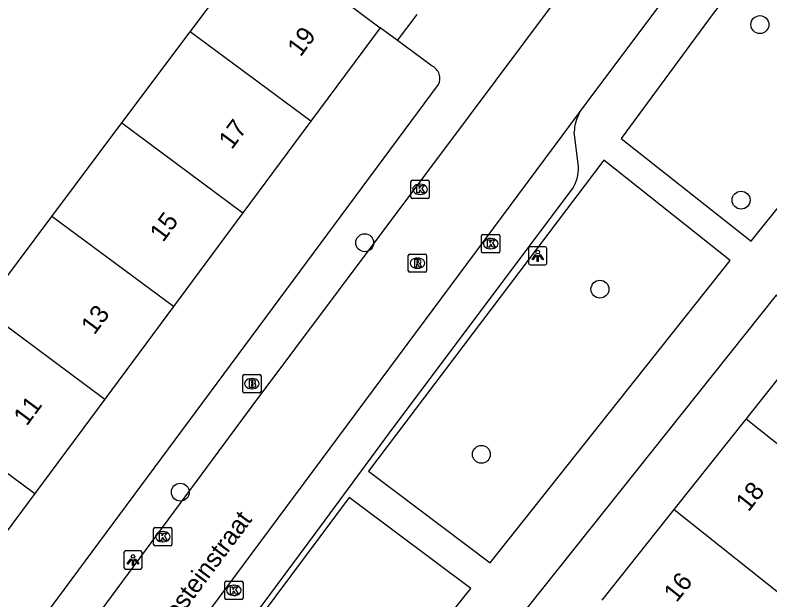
# Model space of a CAD drawing. Extents: x 160026 to 161302, y 384757 to 385701.
# Drawn here: x 160351.49 to 160392.73, y 385181.6 to 385213.57 of the extents above; entities that cross this region are included whole.
import ezdxf

# ---------------------------------------------------------------- set-up
doc = ezdxf.new("R2010")
doc.units = 0
for name, color, linetype in [('IMGEO_Boom', 7, 'Continuous'), ('IMGEO_Brandkraan', 7, 'Continuous'), ('IMGEO_Kolk', 7, 'Continuous'), ('IMGEO_Lichtpunt', 7, 'Continuous'), ('IMGEO_Openbare_ruimte_label', 7, 'Continuous'), ('IMGEO_Pand', 7, 'Continuous'), ('IMGEO_Pand_nummerreeks', 7, 'Continuous'), ('IMGEO_Rijbaan_lokaal_open', 7, 'Continuous'), ('IMGEO_Rioolput', 7, 'Continuous'), ('IMGEO_Voetpad_open', 7, 'Continuous')]:
    doc.layers.add(name, color=color, linetype=linetype)

msp = doc.modelspace()

# ---------------------------------------------------------------- linework, layer by layer
at = {"layer": 'IMGEO_Boom'}
for centre in [(160392.187, 385213.05), (160391.159, 385203.454), (160370.593, 385201.125), (160383.447, 385198.584), (160376.968, 385189.559), (160360.52, 385187.493)]:
    msp.add_circle(centre, 0.489, dxfattribs=at)
at = {"layer": 'IMGEO_Brandkraan'}
for p, q in [((160363.929, 385192.996), (160363.929, 385193.848)), ((160364.004, 385193.922), (160364.856, 385193.922)), ((160364.93, 385193.848), (160364.93, 385192.996)), ((160364.417, 385193.702), (160364.442, 385193.702)), ((160364.856, 385192.922), (160364.004, 385192.922)), ((160364.44, 385193.142), (160364.415, 385193.142))]:
    msp.add_line(p, q, dxfattribs=at)
for points in [[(160363.929, 385192.996), (160363.929, 385193.848)], [(160364.004, 385193.922), (160364.856, 385193.922)], [(160364.93, 385193.848), (160364.93, 385192.996)], [(160364.277, 385193.622), (160364.277, 385193.222), (160364.49, 385193.222)], [(160364.508, 385193.622), (160364.277, 385193.622)], [(160364.456, 385193.541), (160364.402, 385193.541), (160364.402, 385193.465)], [(160364.402, 385193.465), (160364.455, 385193.465)], [(160364.464, 385193.389), (160364.402, 385193.389), (160364.402, 385193.308)], [(160364.402, 385193.308), (160364.464, 385193.308)], [(160364.856, 385192.922), (160364.004, 385192.922)]]:
    msp.add_lwpolyline(points, dxfattribs=at)
for centre, radius, start, end in [((160364.006, 385193.846), 0.0765, 91.552, 178.448), ((160364.006, 385193.846), 0.0765, 91.552, 178.448), ((160364.854, 385193.846), 0.0765, 1.552, 88.448), ((160364.854, 385193.846), 0.0765, 1.552, 88.448), ((160364.457, 385193.503), 0.0379, 267.8285, 90.9355), ((160364.465, 385193.348), 0.0404, 269.8759, 90.5077), ((160364.512, 385193.477), 0.145, 59.4692, 91.5367), ((160364.537, 385193.524), 0.0922, 285.5137, 58.1501), ((160364.542, 385193.332), 0.105, 301.3115, 78.989), ((160364.006, 385192.998), 0.0765, 181.552, 268.448), ((160364.006, 385192.998), 0.0765, 181.552, 268.448), ((160364.496, 385193.473), 0.251, 268.6676, 293.5347), ((160364.854, 385192.998), 0.0765, 271.552, 358.448), ((160364.854, 385192.998), 0.0765, 271.552, 358.448)]:
    msp.add_arc(centre, radius, start, end, dxfattribs=at)
for centre, major_axis, ratio, start_param, end_param in [((160364.416, 385193.422), (-0.387, 0.002), 0.722429, 4.712389, 7.853982), ((160364.441, 385193.422), (-0.39, 0.002), 0.717154, 1.570796, 4.712389)]:
    msp.add_ellipse(centre, major_axis=major_axis, ratio=ratio, start_param=start_param, end_param=end_param, dxfattribs=at)
at = {"layer": 'IMGEO_Kolk'}
for p, q in [((160373.119, 385203.619), (160373.119, 385204.471)), ((160373.194, 385204.545), (160374.046, 385204.545)), ((160374.12, 385204.471), (160374.12, 385203.619)), ((160373.607, 385204.325), (160373.632, 385204.325)), ((160373.63, 385203.765), (160373.605, 385203.765)), ((160374.046, 385203.545), (160373.194, 385203.545)), ((160377.053, 385201.578), (160377.905, 385201.578)), ((160376.978, 385200.652), (160376.978, 385201.504)), ((160377.466, 385201.358), (160377.491, 385201.358)), ((160377.979, 385201.504), (160377.979, 385200.652)), ((160377.489, 385200.798), (160377.464, 385200.798)), ((160377.905, 385200.578), (160377.053, 385200.578)), ((160359.061, 385184.631), (160359.061, 385185.483)), ((160359.136, 385185.557), (160359.988, 385185.557)), ((160360.062, 385185.483), (160360.062, 385184.631)), ((160359.549, 385185.337), (160359.574, 385185.337)), ((160359.572, 385184.777), (160359.547, 385184.777)), ((160359.988, 385184.557), (160359.136, 385184.557)), ((160363.021, 385182.621), (160363.873, 385182.621)), ((160362.946, 385181.695), (160362.946, 385182.547)), ((160363.434, 385182.401), (160363.459, 385182.401)), ((160363.947, 385182.547), (160363.947, 385181.695)), ((160363.457, 385181.841), (160363.432, 385181.841)), ((160363.873, 385181.621), (160363.021, 385181.621))]:
    msp.add_line(p, q, dxfattribs=at)
for points in [[(160373.119, 385203.619), (160373.119, 385204.471)], [(160373.194, 385204.545), (160374.046, 385204.545)], [(160374.12, 385204.471), (160374.12, 385203.619)], [(160373.44, 385204.245), (160373.563, 385204.245), (160373.563, 385204.094), (160373.693, 385204.245), (160373.857, 385204.245), (160373.711, 385204.094), (160373.864, 385203.845), (160373.712, 385203.845), (160373.627, 385204.009), (160373.563, 385203.942), (160373.563, 385203.845), (160373.44, 385203.845), (160373.44, 385204.245)], [(160374.046, 385203.545), (160373.194, 385203.545)], [(160377.053, 385201.578), (160377.905, 385201.578)], [(160376.978, 385200.652), (160376.978, 385201.504)], [(160377.299, 385201.278), (160377.422, 385201.278), (160377.422, 385201.127), (160377.552, 385201.278), (160377.716, 385201.278), (160377.57, 385201.127), (160377.723, 385200.878), (160377.571, 385200.878), (160377.486, 385201.042), (160377.422, 385200.975), (160377.422, 385200.878), (160377.299, 385200.878), (160377.299, 385201.278)], [(160377.979, 385201.504), (160377.979, 385200.652)], [(160377.905, 385200.578), (160377.053, 385200.578)], [(160359.061, 385184.631), (160359.061, 385185.483)], [(160359.136, 385185.557), (160359.988, 385185.557)], [(160360.062, 385185.483), (160360.062, 385184.631)], [(160359.382, 385185.257), (160359.505, 385185.257), (160359.505, 385185.106), (160359.635, 385185.257), (160359.799, 385185.257), (160359.653, 385185.106), (160359.806, 385184.857), (160359.654, 385184.857), (160359.569, 385185.021), (160359.505, 385184.954), (160359.505, 385184.857), (160359.382, 385184.857), (160359.382, 385185.257)], [(160359.988, 385184.557), (160359.136, 385184.557)], [(160363.021, 385182.621), (160363.873, 385182.621)], [(160362.946, 385181.695), (160362.946, 385182.547)], [(160363.267, 385182.321), (160363.39, 385182.321), (160363.39, 385182.17), (160363.52, 385182.321), (160363.684, 385182.321), (160363.538, 385182.17), (160363.691, 385181.921), (160363.539, 385181.921), (160363.454, 385182.085), (160363.39, 385182.018), (160363.39, 385181.921), (160363.267, 385181.921), (160363.267, 385182.321)], [(160363.947, 385182.547), (160363.947, 385181.695)], [(160363.873, 385181.621), (160363.021, 385181.621)]]:
    msp.add_lwpolyline(points, dxfattribs=at)
for centre, start, end in [((160373.196, 385204.469), 91.552, 178.448), ((160373.196, 385204.469), 91.552, 178.448), ((160374.044, 385204.469), 1.552, 88.448), ((160374.044, 385204.469), 1.552, 88.448), ((160373.196, 385203.621), 181.552, 268.448), ((160373.196, 385203.621), 181.552, 268.448), ((160374.044, 385203.621), 271.552, 358.448), ((160374.044, 385203.621), 271.552, 358.448), ((160377.055, 385201.502), 91.552, 178.448), ((160377.055, 385201.502), 91.552, 178.448), ((160377.903, 385201.502), 1.552, 88.448), ((160377.903, 385201.502), 1.552, 88.448), ((160377.055, 385200.654), 181.552, 268.448), ((160377.055, 385200.654), 181.552, 268.448), ((160377.903, 385200.654), 271.552, 358.448), ((160377.903, 385200.654), 271.552, 358.448), ((160359.138, 385185.481), 91.552, 178.448), ((160359.138, 385185.481), 91.552, 178.448), ((160359.986, 385185.481), 1.552, 88.448), ((160359.986, 385185.481), 1.552, 88.448), ((160359.138, 385184.633), 181.552, 268.448), ((160359.138, 385184.633), 181.552, 268.448), ((160359.986, 385184.633), 271.552, 358.448), ((160359.986, 385184.633), 271.552, 358.448), ((160363.023, 385182.545), 91.552, 178.448), ((160363.023, 385182.545), 91.552, 178.448), ((160363.871, 385182.545), 1.552, 88.448), ((160363.871, 385182.545), 1.552, 88.448), ((160363.023, 385181.697), 181.552, 268.448), ((160363.023, 385181.697), 181.552, 268.448), ((160363.871, 385181.697), 271.552, 358.448), ((160363.871, 385181.697), 271.552, 358.448)]:
    msp.add_arc(centre, 0.0765, start, end, dxfattribs=at)
for centre, major_axis, ratio, start_param, end_param in [((160373.606, 385204.045), (-0.387, 0.002), 0.722429, 4.712389, 7.853982), ((160373.631, 385204.045), (-0.39, 0.002), 0.717154, 1.570796, 4.712389), ((160377.465, 385201.078), (-0.387, 0.002), 0.722429, 4.712389, 7.853982), ((160377.49, 385201.078), (-0.39, 0.002), 0.717154, 1.570796, 4.712389), ((160359.548, 385185.057), (-0.387, 0.002), 0.722429, 4.712389, 7.853982), ((160359.573, 385185.057), (-0.39, 0.002), 0.717154, 1.570796, 4.712389), ((160363.433, 385182.121), (-0.387, 0.002), 0.722429, 4.712389, 7.853982), ((160363.458, 385182.121), (-0.39, 0.002), 0.717154, 1.570796, 4.712389)]:
    msp.add_ellipse(centre, major_axis=major_axis, ratio=ratio, start_param=start_param, end_param=end_param, dxfattribs=at)
at = {"layer": 'IMGEO_Lichtpunt'}
for p, q in [((160379.549, 385200.813), (160379.549, 385200.006)), ((160379.549, 385200.813), (160379.549, 385200.006)), ((160380.451, 385200.908), (160379.643, 385200.908)), ((160380.451, 385200.908), (160379.643, 385200.908)), ((160380.545, 385200.006), (160380.545, 385200.813)), ((160380.545, 385200.006), (160380.545, 385200.813)), ((160379.643, 385199.912), (160380.451, 385199.912)), ((160379.643, 385199.912), (160380.451, 385199.912)), ((160358.338, 385184.279), (160357.53, 385184.279)), ((160358.338, 385184.279), (160357.53, 385184.279)), ((160357.436, 385184.184), (160357.436, 385183.377)), ((160357.436, 385184.184), (160357.436, 385183.377)), ((160358.432, 385183.377), (160358.432, 385184.184)), ((160358.432, 385183.377), (160358.432, 385184.184)), ((160357.53, 385183.283), (160358.338, 385183.283)), ((160357.53, 385183.283), (160358.338, 385183.283))]:
    msp.add_line(p, q, dxfattribs=at)
for points in [[(160379.923, 385200.477), (160379.962, 385200.449), (160379.774, 385200.187), (160379.736, 385200.214), (160379.923, 385200.477)], [(160380.025, 385200.429), (160380.072, 385200.429), (160380.072, 385200.107), (160380.025, 385200.107), (160380.025, 385200.429)], [(160380.135, 385200.449), (160380.173, 385200.476), (160380.36, 385200.214), (160380.321, 385200.186), (160380.135, 385200.449)], [(160357.81, 385183.848), (160357.849, 385183.82), (160357.661, 385183.558), (160357.623, 385183.585), (160357.81, 385183.848)], [(160358.022, 385183.82), (160358.06, 385183.847), (160358.247, 385183.585), (160358.208, 385183.557), (160358.022, 385183.82)], [(160357.912, 385183.8), (160357.959, 385183.8), (160357.959, 385183.478), (160357.912, 385183.478), (160357.912, 385183.8)]]:
    msp.add_lwpolyline(points, dxfattribs=at)
for centre in [(160380.048, 385200.611), (160357.935, 385183.982)]:
    msp.add_circle(centre, 0.0994, dxfattribs=at)
for centre, start, end in [((160379.643, 385200.813), 90, 180), ((160379.643, 385200.813), 90, 180), ((160380.451, 385200.813), 0, 90), ((160380.451, 385200.813), 0, 90), ((160379.643, 385200.006), 180, 270), ((160379.643, 385200.006), 180, 270), ((160380.451, 385200.006), 270, 0), ((160380.451, 385200.006), 270, 360), ((160357.53, 385184.184), 90, 180), ((160357.53, 385184.184), 90, 180), ((160358.338, 385184.184), 0, 90), ((160358.338, 385184.184), 0, 90), ((160357.53, 385183.377), 180, 270), ((160357.53, 385183.377), 180, 270), ((160358.338, 385183.377), 270, 0), ((160358.338, 385183.377), 270, 360)]:
    msp.add_arc(centre, 0.0946, start, end, dxfattribs=at)
at = {"layer": 'IMGEO_Pand'}
for points in [[(160361.059, 385212.654), (160364.899, 385217.78)], [(160364.899, 385217.78), (160367.434, 385215.874), (160371.43, 385212.869)], [(160371.43, 385212.869), (160367.649, 385207.769)], [(160357.327, 385207.672), (160361.059, 385212.654)], [(160367.649, 385207.769), (160361.059, 385212.654)], [(160367.649, 385207.769), (160363.942, 385202.768)], [(160353.5, 385202.564), (160357.327, 385207.672)], [(160357.327, 385207.672), (160363.942, 385202.768)], [(160349.724, 385197.524), (160353.5, 385202.564)], [(160360.141, 385197.642), (160353.5, 385202.564)], [(160363.942, 385202.768), (160360.141, 385197.642)], [(160349.724, 385197.524), (160356.391, 385192.582)], [(160360.141, 385197.642), (160356.391, 385192.582)], [(160391.428, 385191.482), (160395.345, 385196.418)], [(160356.391, 385192.582), (160352.566, 385187.423)], [(160345.885, 385192.375), (160352.566, 385187.423)], [(160387.503, 385186.537), (160391.428, 385191.482)], [(160397.745, 385186.468), (160391.428, 385191.482)], [(160352.566, 385187.423), (160348.802, 385182.345)], [(160383.571, 385181.582), (160387.503, 385186.537)], [(160387.503, 385186.537), (160393.392, 385181.863), (160393.821, 385181.523), (160394.665, 385180.853), (160396.033, 385179.767)]]:
    msp.add_lwpolyline(points, dxfattribs=at)
at = {"layer": 'IMGEO_Rijbaan_lokaal_open'}
for points in [[(160389.791, 385226.135), (160376.256, 385207.995), (160364.435, 385192.191), (160353.385, 385177.257), (160342.6, 385162.805), (160333.448, 385150.481), (160328.079, 385143.273)], [(160382.334, 385208.244), (160383.113, 385209.309), (160388.76, 385216.851), (160393.378, 385222.996)], [(160337.805, 385148.31), (160338.119, 385148.731), (160382.334, 385208.244)]]:
    msp.add_lwpolyline(points, dxfattribs=at)
at = {"layer": 'IMGEO_Rioolput'}
for p, q in [((160372.975, 385199.582), (160372.975, 385200.434)), ((160373.05, 385200.508), (160373.902, 385200.508)), ((160373.976, 385200.434), (160373.976, 385199.582)), ((160373.463, 385200.288), (160373.488, 385200.288)), ((160373.902, 385199.508), (160373.05, 385199.508)), ((160373.486, 385199.728), (160373.461, 385199.728))]:
    msp.add_line(p, q, dxfattribs=at)
for points in [[(160372.975, 385199.582), (160372.975, 385200.434)], [(160373.05, 385200.508), (160373.902, 385200.508)], [(160373.976, 385200.434), (160373.976, 385199.582)], [(160373.564, 385200.206), (160373.312, 385200.208), (160373.312, 385199.808)], [(160373.312, 385199.808), (160373.436, 385199.808), (160373.436, 385199.97), (160373.447, 385199.97)], [(160373.49, 385200.127), (160373.436, 385200.127), (160373.436, 385200.046)], [(160373.436, 385200.046), (160373.488, 385200.046)], [(160373.494, 385199.941), (160373.565, 385199.808), (160373.705, 385199.808), (160373.64, 385199.934)], [(160373.902, 385199.508), (160373.05, 385199.508)]]:
    msp.add_lwpolyline(points, dxfattribs=at)
for centre, radius, start, end in [((160373.052, 385200.432), 0.0765, 91.552, 178.448), ((160373.052, 385200.432), 0.0765, 91.552, 178.448), ((160373.9, 385200.432), 0.0765, 1.552, 88.448), ((160373.9, 385200.432), 0.0765, 1.552, 88.448), ((160373.446, 385199.917), 0.0533, 26.0293, 88.6989), ((160373.472, 385200.235), 0.19, 274.7715, 282.9687), ((160373.496, 385200.031), 0.0964, 77.0061, 93.1865), ((160373.51, 385200.088), 0.0378, 276.6634, 79.6772), ((160373.563, 385200.096), 0.109, 350.3612, 89.416), ((160373.561, 385200.096), 0.112, 277.5842, 350.9817), ((160373.545, 385199.881), 0.108, 29.5134, 73.7905), ((160373.052, 385199.584), 0.0765, 181.552, 268.448), ((160373.052, 385199.584), 0.0765, 181.552, 268.448), ((160373.9, 385199.584), 0.0765, 271.552, 358.448), ((160373.9, 385199.584), 0.0765, 271.552, 358.448)]:
    msp.add_arc(centre, radius, start, end, dxfattribs=at)
for centre, major_axis, ratio, start_param, end_param in [((160373.462, 385200.008), (-0.387, 0.002), 0.722429, 4.712389, 7.853982), ((160373.487, 385200.008), (-0.39, 0.002), 0.717154, 1.570796, 4.712389)]:
    msp.add_ellipse(centre, major_axis=major_axis, ratio=ratio, start_param=start_param, end_param=end_param, dxfattribs=at)
at = {"layer": 'IMGEO_Voetpad_open'}
for points in [[(160394.69, 385220.175), (160394.309, 385219.721), (160389.638, 385213.652), (160384.604, 385206.829), (160391.713, 385201.212), (160391.988, 385201.554), (160403.665, 385216.056)], [(160372.389, 385212.172), (160373.453, 385213.599)], [(160372.389, 385212.172), (160371.43, 385212.869)], [(160374.284, 385210.782), (160372.389, 385212.172)], [(160325.028, 385142.851), (160374.618, 385209.767)], [(160382.268, 385205.275), (160382.041, 385207.186)], [(160390.57, 385200.16), (160383.66, 385205.645), (160370.805, 385188.638), (160377.45, 385183.631), (160390.57, 385200.16)], [(160341.816, 385150.156), (160342.909, 385151.604), (160351.745, 385163.449), (160367.915, 385185.269), (160372.205, 385191.078), (160381.943, 385204.063)], [(160394.128, 385197.351), (160393.08, 385198.252), (160361.551, 385158.668)], [(160376.389, 385182.23), (160370.176, 385186.877), (160369.737, 385187.204), (160359.382, 385173.302), (160359.884, 385172.928), (160365.601, 385168.714), (160376.389, 385182.23)]]:
    msp.add_lwpolyline(points, dxfattribs=at)
for centre, radius, start, end in [((160373.949, 385210.109), 0.751, 332.8855, 63.5435), ((160384.337, 385207.12), 2.297, 150.6919, 178.3493), ((160380.174, 385205.187), 2.096, 327.5682, 2.4101)]:
    msp.add_arc(centre, radius, start, end, dxfattribs=at)

# ---------------------------------------------------------------- texts
at = {"layer": 'IMGEO_Openbare_ruimte_label'}
msp.add_text('van Druyvesteinstraat', height=1, rotation=53.4166, dxfattribs=at).set_placement((160356.769, 385175.595))
at = {"layer": 'IMGEO_Pand_nummerreeks'}
for s, rotation, p in [('19', 53.4494, (160367.089, 385211.245)), ('17', 53.4494, (160363.332, 385206.177)), ('15', 53.4493, (160359.575, 385201.11)), ('13', 53.4493, (160355.818, 385196.042)), ('11', 53.4512, (160352.129, 385191.065)), ('18', 51.5662, (160391.564, 385186.376)), ('16', 51.5662, (160387.631, 385181.421))]:
    msp.add_text(s, height=1, rotation=rotation, dxfattribs=at).set_placement(p)

doc.saveas('drawing.dxf')
